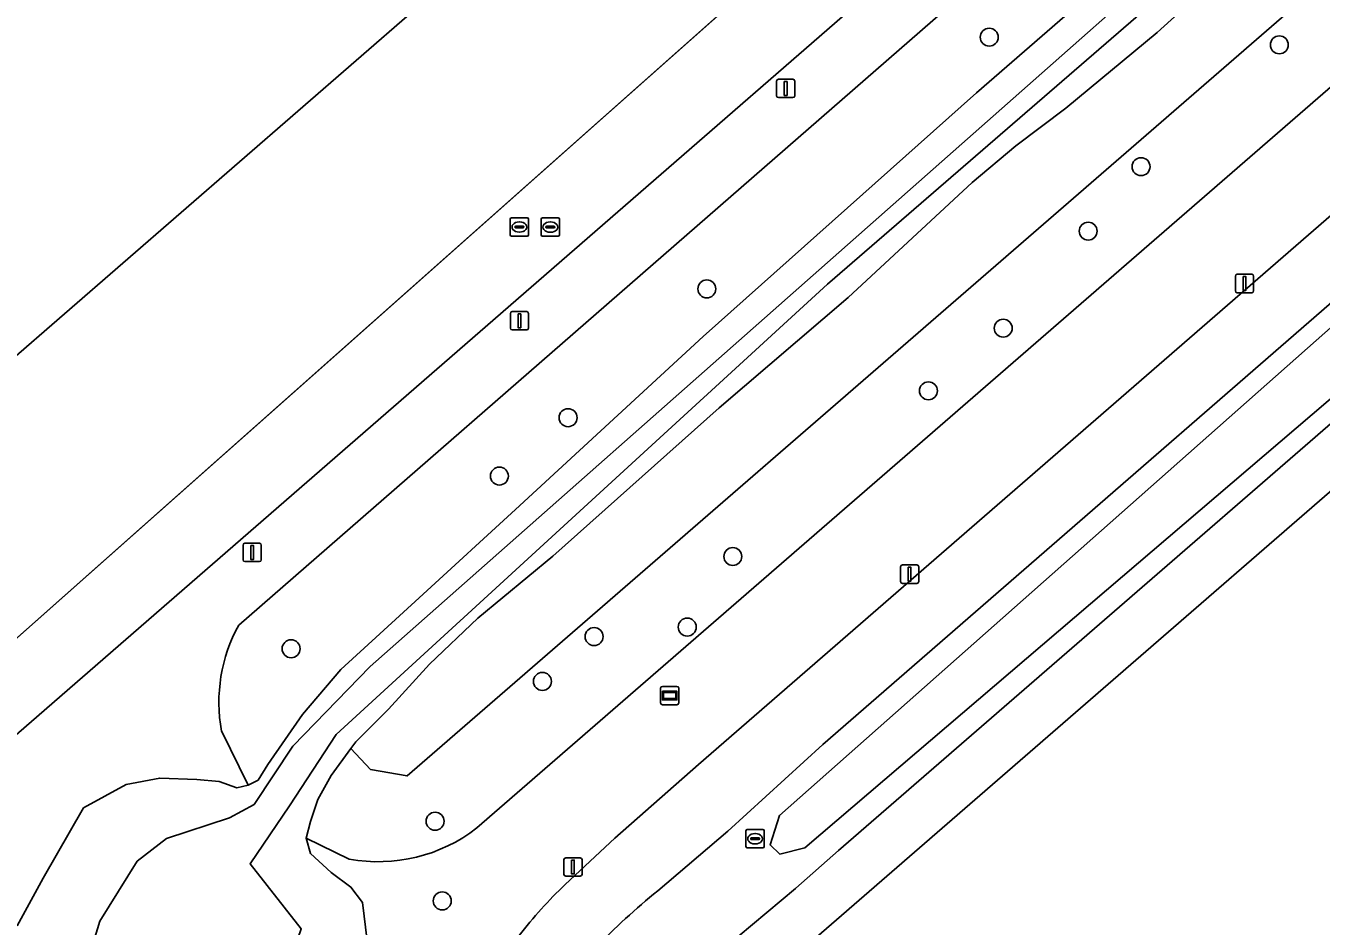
# Model space of a CAD drawing. Extents: x 155018 to 156648, y 383979 to 385733.
# Drawn here: x 155861.9 to 155932.4, y 384032.4 to 384081.4 of the extents above; entities that cross this region are included whole.
import ezdxf

# ---------------------------------------------------------------- set-up
doc = ezdxf.new("R2010")
doc.units = 0
for name, color, linetype in [('IMGEO_Berm_groen', 7, 'Continuous'), ('IMGEO_Boom', 7, 'Continuous'), ('IMGEO_Erf', 7, 'Continuous'), ('IMGEO_Fietspad_gesloten', 7, 'Continuous'), ('IMGEO_Greppel_droge_sloot', 7, 'Continuous'), ('IMGEO_Groenvoorziening', 7, 'Continuous'), ('IMGEO_Kolk', 7, 'Continuous'), ('IMGEO_Lichtmast', 7, 'Continuous'), ('IMGEO_Lijnafwatering', 7, 'Continuous'), ('IMGEO_Loofbos', 7, 'Continuous'), ('IMGEO_Oever', 7, 'Continuous'), ('IMGEO_Pand', 7, 'Continuous'), ('IMGEO_Rijbaan_lokaal_gesloten', 7, 'Continuous'), ('IMGEO_Rioolput', 7, 'Continuous'), ('IMGEO_Verklikker', 7, 'Continuous'), ('IMGEO_Waterloop', 7, 'Continuous')]:
    doc.layers.add(name, color=color, linetype=linetype)

msp = doc.modelspace()

# ---------------------------------------------------------------- linework, layer by layer
at = {"layer": 'IMGEO_Berm_groen'}
for points in [[(155944.17, 384076.126), (155905.277, 384042.325), (155900.115, 384037.597), (155896.302, 384034.365)], [(155899.907, 384031.211), (155903.801, 384034.483), (155903.817, 384034.497), (155906.14, 384036.547), (155948.039, 384072.893)]]:
    msp.add_lwpolyline(points, dxfattribs=at)
msp.add_lwpolyline([(155902.918, 384038.458), (155939.528, 384070.853), (155941.605, 384071.049), (155942.352, 384070.046), (155941.352, 384068.341), (155904.302, 384036.7), (155902.94, 384036.356), (155902.417, 384036.853)], close=True, dxfattribs=at)
msp.add_arc((155920.418, 384004.797), 38.155, 129.20092, 143.12878, dxfattribs=at)
at = {"layer": 'IMGEO_Boom'}
for centre in [(155914.335, 384080.798), (155930.117, 384080.381), (155922.594, 384073.753), (155919.719, 384070.245), (155898.973, 384067.103), (155915.096, 384064.967), (155911.026, 384061.559), (155891.425, 384060.097), (155887.689, 384056.923), (155900.388, 384052.545), (155897.907, 384048.705), (155892.84, 384048.189), (155876.361, 384047.525), (155890.03, 384045.75), (155884.191, 384038.143), (155884.581, 384033.808)]:
    msp.add_circle(centre, 0.489, dxfattribs=at)
at = {"layer": 'IMGEO_Erf'}
for points in [[(155857.749, 384044.829), (155954.025, 384130.334), (156024.189, 384193.573)], [(155949.701, 384140.188), (155851.326, 384054.716)]]:
    msp.add_lwpolyline(points, dxfattribs=at)
at = {"layer": 'IMGEO_Fietspad_gesloten'}
for points in [[(155944.17, 384076.126), (155950.186, 384081.3), (155965.578, 384094.681), (155994.251, 384119.512), (156000, 384124.635), (156029.499, 384150.16), (156038.749, 384158.19), (156043.778, 384162.504), (156045.861, 384164.259), (156051.829, 384169.568), (156051.883, 384169.608), (156111.109, 384221.17), (156108.659, 384223.86), (156042.763, 384166.503), (156027.17, 384152.885), (156000, 384129.39), (155991.959, 384122.276), (155963.177, 384097.374), (155941.474, 384078.533), (155898.524, 384041.236), (155893.97, 384037.218), (155891.267, 384034.708)], [(155896.302, 384034.365), (155900.115, 384037.597), (155905.277, 384042.325), (155944.17, 384076.126)]]:
    msp.add_lwpolyline(points, dxfattribs=at)
for centre, radius, start, end in [((155910.939, 384014.392), 28.279, 134.07724, 141.6638), ((155920.418, 384004.797), 38.155, 129.20092, 143.12878)]:
    msp.add_arc(centre, radius, start, end, dxfattribs=at)
at = {"layer": 'IMGEO_Greppel_droge_sloot'}
msp.add_lwpolyline([(155902.94, 384036.356), (155904.302, 384036.7), (155941.352, 384068.341), (155942.352, 384070.046), (155941.605, 384071.049), (155939.528, 384070.853), (155902.918, 384038.458), (155902.417, 384036.853)], close=True, dxfattribs=at)
at = {"layer": 'IMGEO_Groenvoorziening'}
for points in [[(155873.512, 384048.817), (156000, 384159.048), (156019.609, 384178.343), (156030.705, 384188.634), (156039.458, 384198.551), (156042.706, 384206.629), (156043.77, 384213.441), (156043.942, 384218.731), (156043.338, 384225.773), (156037.359, 384236.898), (156032.185, 384241.152), (156029.373, 384242.777)], [(155891.267, 384034.708), (155893.97, 384037.218), (155898.524, 384041.236), (155941.474, 384078.533), (155963.177, 384097.374), (155991.959, 384122.276), (156000, 384129.39), (156027.17, 384152.885), (156042.763, 384166.503), (156108.659, 384223.86)], [(156099.856, 384223.125), (156047.39, 384177.287), (156000, 384136.33), (155886.455, 384037.776)], [(155931.302, 384088.164), (155923.474, 384081.051), (155918.495, 384076.934), (155915.778, 384074.889), (155913.399, 384072.883), (155906.665, 384066.644), (155899.641, 384060.634), (155890.603, 384052.565), (155886.513, 384049.197), (155883.887, 384046.689), (155881.65, 384044.235), (155879.873, 384042.469), (155879.606, 384042.101), (155880.673, 384040.961), (155882.665, 384040.607), (156000, 384142.358)], [(155957.511, 384126.409), (155857.499, 384039.476), (155854.074, 384036.743)], [(155861.454, 384032.449), (155862.881, 384035.042), (155865.06, 384038.869), (155867.392, 384040.139), (155869.213, 384040.488), (155871.226, 384040.422), (155872.438, 384040.304), (155873.399, 384039.958), (155874.024, 384040.111), (155872.575, 384043.052)], [(155879.526, 384036.087), (155877.176, 384037.216), (155877.418, 384036.394), (155878.546, 384035.36), (155879.613, 384034.563), (155880.249, 384033.723), (155880.492, 384031.644), (155879.756, 384028.505), (155878.513, 384025.022), (155877.008, 384022.208), (155874.963, 384020.052), (155873.129, 384018.367), (155871.312, 384017.147), (155869.356, 384016.499), (155867.257, 384016.472), (155865.352, 384017.223), (155863.782, 384018.294), (155862.948, 384018.891), (155861.923, 384019.181)]]:
    msp.add_lwpolyline(points, dxfattribs=at)
for centre, radius, start, end in [((155881.11, 384044.623), 8.678, 151.10439, 190.43221), ((155881.116, 384044.62), 8.68, 259.44285, 307.95546), ((155910.939, 384014.392), 28.279, 134.07724, 141.6638)]:
    msp.add_arc(centre, radius, start, end, dxfattribs=at)
at = {"layer": 'IMGEO_Kolk'}
for p, q in [((155901.175, 384037.691), (155902.027, 384037.691)), ((155901.1, 384036.765), (155901.1, 384037.617)), ((155901.359, 384037.185), (155901.359, 384037.197)), ((155901.797, 384037.148), (155901.399, 384037.148)), ((155901.402, 384037.234), (155901.8, 384037.234)), ((155901.588, 384037.471), (155901.613, 384037.471)), ((155901.843, 384037.197), (155901.843, 384037.185)), ((155902.101, 384037.617), (155902.101, 384036.765)), ((155902.027, 384036.691), (155901.175, 384036.691)), ((155901.611, 384036.911), (155901.586, 384036.911))]:
    msp.add_line(p, q, dxfattribs=at)
for points in [[(155901.175, 384037.691), (155902.027, 384037.691)], [(155901.1, 384036.765), (155901.1, 384037.617)], [(155902.101, 384037.617), (155902.101, 384036.765)], [(155902.027, 384036.691), (155901.175, 384036.691)]]:
    msp.add_lwpolyline(points, dxfattribs=at)
for centre, radius, start, end in [((155901.177, 384037.615), 0.0765, 91.55205, 178.44795), ((155901.177, 384037.615), 0.0765, 91.55205, 178.44795), ((155902.025, 384037.615), 0.0765, 1.55205, 88.44795), ((155902.025, 384037.615), 0.0765, 1.55205, 88.44795), ((155901.399, 384037.194), 0.0403, 85.87752, 175.75265), ((155901.396, 384037.184), 0.0366, 178.93798, 274.71019), ((155901.8, 384037.191), 0.043, 264.86636, 352.45326), ((155901.804, 384037.196), 0.0386, 1.73085, 96.63898), ((155901.177, 384036.767), 0.0765, 181.55205, 268.44795), ((155901.177, 384036.767), 0.0765, 181.55205, 268.44795), ((155902.025, 384036.767), 0.0765, 271.55205, 358.44795), ((155902.025, 384036.767), 0.0765, 271.55205, 358.44795)]:
    msp.add_arc(centre, radius, start, end, dxfattribs=at)
for centre, major_axis, ratio, start_param, end_param in [((155901.587, 384037.191), (-0.387, 0.002), 0.722429, 4.712389, 7.853982), ((155901.612, 384037.191), (-0.39, 0.002), 0.717154, 1.570796, 4.712389)]:
    msp.add_ellipse(centre, major_axis=major_axis, ratio=ratio, start_param=start_param, end_param=end_param, dxfattribs=at)
at = {"layer": 'IMGEO_Lichtmast'}
for p, q in [((155902.865, 384078.508), (155903.655, 384078.508)), ((155903.655, 384078.508), (155902.865, 384078.508)), ((155902.765, 384077.608), (155902.765, 384078.408)), ((155902.765, 384078.408), (155902.765, 384077.608)), ((155903.755, 384078.408), (155903.755, 384077.608)), ((155903.755, 384077.608), (155903.755, 384078.408)), ((155903.655, 384077.508), (155902.865, 384077.508)), ((155902.865, 384077.508), (155903.655, 384077.508)), ((155927.726, 384066.996), (155927.726, 384067.796)), ((155927.726, 384067.796), (155927.726, 384066.996)), ((155927.826, 384067.896), (155928.616, 384067.896)), ((155928.616, 384067.896), (155927.826, 384067.896)), ((155928.716, 384067.796), (155928.716, 384066.996)), ((155928.716, 384066.996), (155928.716, 384067.796)), ((155928.616, 384066.896), (155927.826, 384066.896)), ((155927.826, 384066.896), (155928.616, 384066.896)), ((155888.385, 384065.868), (155889.175, 384065.868)), ((155889.175, 384065.868), (155888.385, 384065.868)), ((155888.285, 384064.968), (155888.285, 384065.768)), ((155888.285, 384065.768), (155888.285, 384064.968)), ((155889.275, 384065.768), (155889.275, 384064.968)), ((155889.275, 384064.968), (155889.275, 384065.768)), ((155889.175, 384064.868), (155888.385, 384064.868)), ((155888.385, 384064.868), (155889.175, 384064.868)), ((155873.747, 384052.366), (155873.747, 384053.166)), ((155873.747, 384053.166), (155873.747, 384052.366)), ((155873.847, 384053.266), (155874.637, 384053.266)), ((155874.637, 384053.266), (155873.847, 384053.266)), ((155874.737, 384053.166), (155874.737, 384052.366)), ((155874.737, 384052.366), (155874.737, 384053.166)), ((155874.637, 384052.266), (155873.847, 384052.266)), ((155873.847, 384052.266), (155874.637, 384052.266)), ((155909.51, 384051.184), (155909.51, 384051.984)), ((155909.51, 384051.984), (155909.51, 384051.184)), ((155909.61, 384052.084), (155910.4, 384052.084)), ((155910.4, 384052.084), (155909.61, 384052.084)), ((155910.5, 384051.984), (155910.5, 384051.184)), ((155910.5, 384051.184), (155910.5, 384051.984)), ((155910.4, 384051.084), (155909.61, 384051.084)), ((155909.61, 384051.084), (155910.4, 384051.084)), ((155891.195, 384035.253), (155891.195, 384036.053)), ((155891.195, 384036.053), (155891.195, 384035.253)), ((155891.295, 384036.153), (155892.085, 384036.153)), ((155892.085, 384036.153), (155891.295, 384036.153)), ((155892.185, 384036.053), (155892.185, 384035.253)), ((155892.185, 384035.253), (155892.185, 384036.053)), ((155892.085, 384035.153), (155891.295, 384035.153)), ((155891.295, 384035.153), (155892.085, 384035.153))]:
    msp.add_line(p, q, dxfattribs=at)
for points in [[(155903.185, 384078.383), (155903.335, 384078.383), (155903.335, 384077.633), (155903.185, 384077.633), (155903.185, 384078.383)], [(155928.146, 384067.771), (155928.296, 384067.771), (155928.296, 384067.021), (155928.146, 384067.021), (155928.146, 384067.771)], [(155888.705, 384065.743), (155888.855, 384065.743), (155888.855, 384064.993), (155888.705, 384064.993), (155888.705, 384065.743)], [(155874.167, 384053.141), (155874.317, 384053.141), (155874.317, 384052.391), (155874.167, 384052.391), (155874.167, 384053.141)], [(155909.93, 384051.959), (155910.08, 384051.959), (155910.08, 384051.209), (155909.93, 384051.209), (155909.93, 384051.959)], [(155891.615, 384036.028), (155891.765, 384036.028), (155891.765, 384035.278), (155891.615, 384035.278), (155891.615, 384036.028)]]:
    msp.add_lwpolyline(points, dxfattribs=at)
for centre, start, end in [((155902.865, 384078.408), 90, 180), ((155902.865, 384078.408), 90, 180), ((155903.655, 384078.408), 0, 90), ((155903.655, 384078.408), 360, 90), ((155902.865, 384077.608), 180, 270), ((155902.865, 384077.608), 180, 270), ((155903.655, 384077.608), 270, 0), ((155903.655, 384077.608), 270, 0), ((155927.826, 384067.796), 90, 180), ((155927.826, 384067.796), 90, 180), ((155928.616, 384067.796), 0, 90), ((155928.616, 384067.796), 360, 90), ((155927.826, 384066.996), 180, 270), ((155927.826, 384066.996), 180, 270), ((155928.616, 384066.996), 270, 0), ((155928.616, 384066.996), 270, 0), ((155888.385, 384065.768), 90, 180), ((155888.385, 384065.768), 90, 180), ((155889.175, 384065.768), 0, 90), ((155889.175, 384065.768), 360, 90), ((155888.385, 384064.968), 180, 270), ((155888.385, 384064.968), 180, 270), ((155889.175, 384064.968), 270, 0), ((155889.175, 384064.968), 270, 0), ((155873.847, 384053.166), 90, 180), ((155873.847, 384053.166), 90, 180), ((155874.637, 384053.166), 0, 90), ((155874.637, 384053.166), 360, 90), ((155873.847, 384052.366), 180, 270), ((155873.847, 384052.366), 180, 270), ((155874.637, 384052.366), 270, 0), ((155874.637, 384052.366), 270, 0), ((155909.61, 384051.984), 90, 180), ((155909.61, 384051.984), 90, 180), ((155910.4, 384051.984), 0, 90), ((155910.4, 384051.984), 360, 90), ((155909.61, 384051.184), 180, 270), ((155909.61, 384051.184), 180, 270), ((155910.4, 384051.184), 270, 0), ((155910.4, 384051.184), 270, 0), ((155891.295, 384036.053), 90, 180), ((155891.295, 384036.053), 90, 180), ((155892.085, 384036.053), 0, 90), ((155892.085, 384036.053), 360, 90), ((155891.295, 384035.253), 180, 270), ((155891.295, 384035.253), 180, 270), ((155892.085, 384035.253), 270, 0), ((155892.085, 384035.253), 270, 0)]:
    msp.add_arc(centre, 0.1, start, end, dxfattribs=at)
at = {"layer": 'IMGEO_Lijnafwatering'}
for points in [[(155893.62, 384076.687), (155908.401, 384089.814)], [(155878.839, 384063.56), (155893.62, 384076.687)], [(155864.058, 384050.432), (155878.839, 384063.56)], [(155849.503, 384037.084), (155852.418, 384039.484), (155855.171, 384042.07), (155857.749, 384044.829), (155864.058, 384050.432)]]:
    msp.add_lwpolyline(points, dxfattribs=at)
at = {"layer": 'IMGEO_Loofbos'}
for points in [[(156091.057, 384239.03), (156073.684, 384223.065), (156064.771, 384215.322), (156000, 384159.048), (155873.512, 384048.817)], [(156095.979, 384225.365), (156000, 384142.358), (155882.665, 384040.607), (155880.673, 384040.961), (155879.606, 384042.101), (155878.545, 384040.634), (155877.813, 384039.322), (155877.411, 384038.123), (155877.176, 384037.216), (155879.526, 384036.087)], [(155886.455, 384037.776), (156000, 384136.33), (156047.39, 384177.287), (156099.856, 384223.125)], [(155872.575, 384043.052), (155874.024, 384040.111), (155874.569, 384040.384), (155875.1, 384041.222), (155876.985, 384043.957), (155879.064, 384046.391), (155881.177, 384048.344), (155883.544, 384050.491), (155888.563, 384055.096), (155898.773, 384064.516), (155913.638, 384077.773), (155929.437, 384091.489), (155933.577, 384094.826), (155948.909, 384108.584), (155953.405, 384112.133), (155955.984, 384113.84), (155957.905, 384116.314), (155970.749, 384127.029), (155989.928, 384144.172), (156009.533, 384160.353)]]:
    msp.add_lwpolyline(points, dxfattribs=at)
for centre, radius, start, end in [((155881.11, 384044.623), 8.678, 151.10439, 190.43221), ((155881.116, 384044.62), 8.68, 259.44285, 307.95546)]:
    msp.add_arc(centre, radius, start, end, dxfattribs=at)
at = {"layer": 'IMGEO_Oever'}
for points in [[(155966.041, 384119.714), (155905.531, 384067.357), (155878.811, 384042.857), (155876.278, 384038.974), (155874.132, 384035.825), (155876.911, 384032.283), (155874.194, 384024.385), (155869.249, 384020.732), (155869.7, 384019.06), (155868.293, 384018.702), (155867.886, 384020.384), (155866.126, 384020.478), (155864.808, 384022.372), (155863.408, 384024.385), (155863.917, 384026.046), (155865.956, 384032.707), (155867.987, 384035.969), (155869.585, 384037.199), (155873.008, 384038.319), (155874.346, 384039.05), (155876.449, 384042.218), (155880.653, 384046.552), (155933.217, 384093.005)], [(155929.437, 384091.489), (155913.638, 384077.773), (155898.773, 384064.516), (155888.563, 384055.096), (155883.544, 384050.491), (155881.177, 384048.344), (155879.064, 384046.391), (155876.985, 384043.957), (155875.1, 384041.222), (155874.569, 384040.384), (155874.024, 384040.111), (155873.399, 384039.958), (155872.438, 384040.304), (155871.226, 384040.422), (155869.213, 384040.488), (155867.392, 384040.139), (155865.06, 384038.869), (155862.881, 384035.042), (155861.454, 384032.449)], [(155880.492, 384031.644), (155880.249, 384033.723), (155879.613, 384034.563), (155878.546, 384035.36), (155877.418, 384036.394), (155877.176, 384037.216), (155877.411, 384038.123), (155877.813, 384039.322), (155878.545, 384040.634), (155879.606, 384042.101), (155879.873, 384042.469), (155881.65, 384044.235), (155883.887, 384046.689), (155886.513, 384049.197), (155890.603, 384052.565), (155899.641, 384060.634), (155906.665, 384066.644), (155913.399, 384072.883), (155915.778, 384074.889), (155918.495, 384076.934), (155923.474, 384081.051), (155931.302, 384088.164)]]:
    msp.add_lwpolyline(points, dxfattribs=at)
at = {"layer": 'IMGEO_Pand'}
msp.add_lwpolyline([(155851.326, 384054.716), (155949.701, 384140.188)], dxfattribs=at)
at = {"layer": 'IMGEO_Rijbaan_lokaal_gesloten'}
for points in [[(155897.084, 384011.803), (155904.527, 384031.468), (155950.631, 384071.486), (155949.486, 384072.767), (155952.507, 384075.409), (155953.649, 384074.106), (156000.554, 384114.819), (156000, 384115.432), (155999.347, 384116.175), (156000, 384116.738), (156002.457, 384118.77), (156003.602, 384117.465), (156047.548, 384155.61)], [(156042.459, 384154.994), (156032.747, 384146.463), (156000, 384118.183), (155997.27, 384115.691), (155968.804, 384090.95), (155952.409, 384076.779), (155948.039, 384072.893), (155906.14, 384036.547), (155903.817, 384034.497), (155903.801, 384034.483), (155899.907, 384031.211)], [(155854.074, 384036.743), (155857.499, 384039.476), (155957.511, 384126.409), (155954.025, 384130.334), (155857.749, 384044.829)]]:
    msp.add_lwpolyline(points, dxfattribs=at)
at = {"layer": 'IMGEO_Rioolput'}
for p, q in [((155888.278, 384070.044), (155888.278, 384070.896)), ((155888.353, 384070.97), (155889.205, 384070.97)), ((155888.766, 384070.75), (155888.791, 384070.75)), ((155889.279, 384070.896), (155889.279, 384070.044)), ((155889.958, 384070.041), (155889.958, 384070.893)), ((155890.033, 384070.967), (155890.885, 384070.967)), ((155890.446, 384070.747), (155890.471, 384070.747)), ((155890.959, 384070.893), (155890.959, 384070.041)), ((155888.537, 384070.464), (155888.537, 384070.476)), ((155888.975, 384070.427), (155888.577, 384070.427)), ((155888.58, 384070.513), (155888.978, 384070.513)), ((155888.789, 384070.19), (155888.764, 384070.19)), ((155889.021, 384070.476), (155889.021, 384070.464)), ((155890.217, 384070.461), (155890.217, 384070.473)), ((155890.655, 384070.424), (155890.257, 384070.424)), ((155890.26, 384070.51), (155890.658, 384070.51)), ((155890.469, 384070.187), (155890.444, 384070.187)), ((155890.701, 384070.473), (155890.701, 384070.461)), ((155889.205, 384069.97), (155888.353, 384069.97)), ((155890.885, 384069.967), (155890.033, 384069.967))]:
    msp.add_line(p, q, dxfattribs=at)
for points in [[(155888.278, 384070.044), (155888.278, 384070.896)], [(155888.353, 384070.97), (155889.205, 384070.97)], [(155889.279, 384070.896), (155889.279, 384070.044)], [(155889.958, 384070.041), (155889.958, 384070.893)], [(155890.033, 384070.967), (155890.885, 384070.967)], [(155890.959, 384070.893), (155890.959, 384070.041)], [(155889.205, 384069.97), (155888.353, 384069.97)], [(155890.885, 384069.967), (155890.033, 384069.967)]]:
    msp.add_lwpolyline(points, dxfattribs=at)
for centre, radius, start, end in [((155888.355, 384070.894), 0.0765, 91.55205, 178.44795), ((155888.355, 384070.894), 0.0765, 91.55205, 178.44795), ((155889.203, 384070.894), 0.0765, 1.55205, 88.44795), ((155889.203, 384070.894), 0.0765, 1.55205, 88.44795), ((155890.035, 384070.891), 0.0765, 91.55205, 178.44795), ((155890.035, 384070.891), 0.0765, 91.55205, 178.44795), ((155890.883, 384070.891), 0.0765, 1.55205, 88.44795), ((155890.883, 384070.891), 0.0765, 1.55205, 88.44795), ((155888.355, 384070.046), 0.0765, 181.55205, 268.44795), ((155888.355, 384070.046), 0.0765, 181.55205, 268.44795), ((155888.577, 384070.473), 0.0403, 85.87752, 175.75265), ((155888.574, 384070.463), 0.0366, 178.93798, 274.71019), ((155888.978, 384070.47), 0.043, 264.86636, 352.45326), ((155888.982, 384070.475), 0.0386, 1.73085, 96.63898), ((155889.203, 384070.046), 0.0765, 271.55205, 358.44795), ((155889.203, 384070.046), 0.0765, 271.55205, 358.44795), ((155890.035, 384070.043), 0.0765, 181.55205, 268.44795), ((155890.035, 384070.043), 0.0765, 181.55205, 268.44795), ((155890.257, 384070.47), 0.0403, 85.87752, 175.75265), ((155890.254, 384070.46), 0.0366, 178.93798, 274.71019), ((155890.658, 384070.467), 0.043, 264.86636, 352.45326), ((155890.662, 384070.472), 0.0386, 1.73085, 96.63898), ((155890.883, 384070.043), 0.0765, 271.55205, 358.44795), ((155890.883, 384070.043), 0.0765, 271.55205, 358.44795)]:
    msp.add_arc(centre, radius, start, end, dxfattribs=at)
for centre, major_axis, ratio, start_param, end_param in [((155888.765, 384070.47), (-0.387, 0.002), 0.722429, 4.712389, 7.853982), ((155888.79, 384070.47), (-0.39, 0.002), 0.717154, 1.570796, 4.712389), ((155890.445, 384070.467), (-0.387, 0.002), 0.722429, 4.712389, 7.853982), ((155890.47, 384070.467), (-0.39, 0.002), 0.717154, 1.570796, 4.712389)]:
    msp.add_ellipse(centre, major_axis=major_axis, ratio=ratio, start_param=start_param, end_param=end_param, dxfattribs=at)
at = {"layer": 'IMGEO_Verklikker'}
for p, q in [((155896.555, 384045.478), (155897.345, 384045.478)), ((155897.345, 384045.478), (155896.555, 384045.478)), ((155896.455, 384044.578), (155896.455, 384045.378)), ((155896.455, 384045.378), (155896.455, 384044.578)), ((155897.445, 384045.378), (155897.445, 384044.578)), ((155897.445, 384044.578), (155897.445, 384045.378)), ((155897.345, 384044.478), (155896.555, 384044.478)), ((155896.555, 384044.478), (155897.345, 384044.478))]:
    msp.add_line(p, q, dxfattribs=at)
for points in [[(155896.556, 384045.21), (155897.344, 384045.21), (155897.344, 384044.746), (155896.556, 384044.746), (155896.556, 384045.21)], [(155896.621, 384045.145), (155896.621, 384044.811), (155897.279, 384044.811), (155897.279, 384045.145), (155896.621, 384045.145)]]:
    msp.add_lwpolyline(points, dxfattribs=at)
for centre, start, end in [((155896.555, 384045.378), 90, 180), ((155896.555, 384045.378), 90, 180), ((155897.345, 384045.378), 0, 90), ((155897.345, 384045.378), 360, 90), ((155896.555, 384044.578), 180, 270), ((155896.555, 384044.578), 180, 270), ((155897.345, 384044.578), 270, 0), ((155897.345, 384044.578), 270, 0)]:
    msp.add_arc(centre, 0.1, start, end, dxfattribs=at)
at = {"layer": 'IMGEO_Waterloop'}
msp.add_lwpolyline([(155933.217, 384093.005), (155880.653, 384046.552), (155876.449, 384042.218), (155874.346, 384039.05), (155873.008, 384038.319), (155869.585, 384037.199), (155867.987, 384035.969), (155865.956, 384032.707), (155863.917, 384026.046), (155863.408, 384024.385), (155864.808, 384022.372), (155866.126, 384020.478), (155867.886, 384020.384), (155869.249, 384020.732), (155874.194, 384024.385), (155876.911, 384032.283), (155874.132, 384035.825), (155876.278, 384038.974), (155878.811, 384042.857), (155905.531, 384067.357), (155966.041, 384119.714)], dxfattribs=at)

doc.saveas('drawing.dxf')
